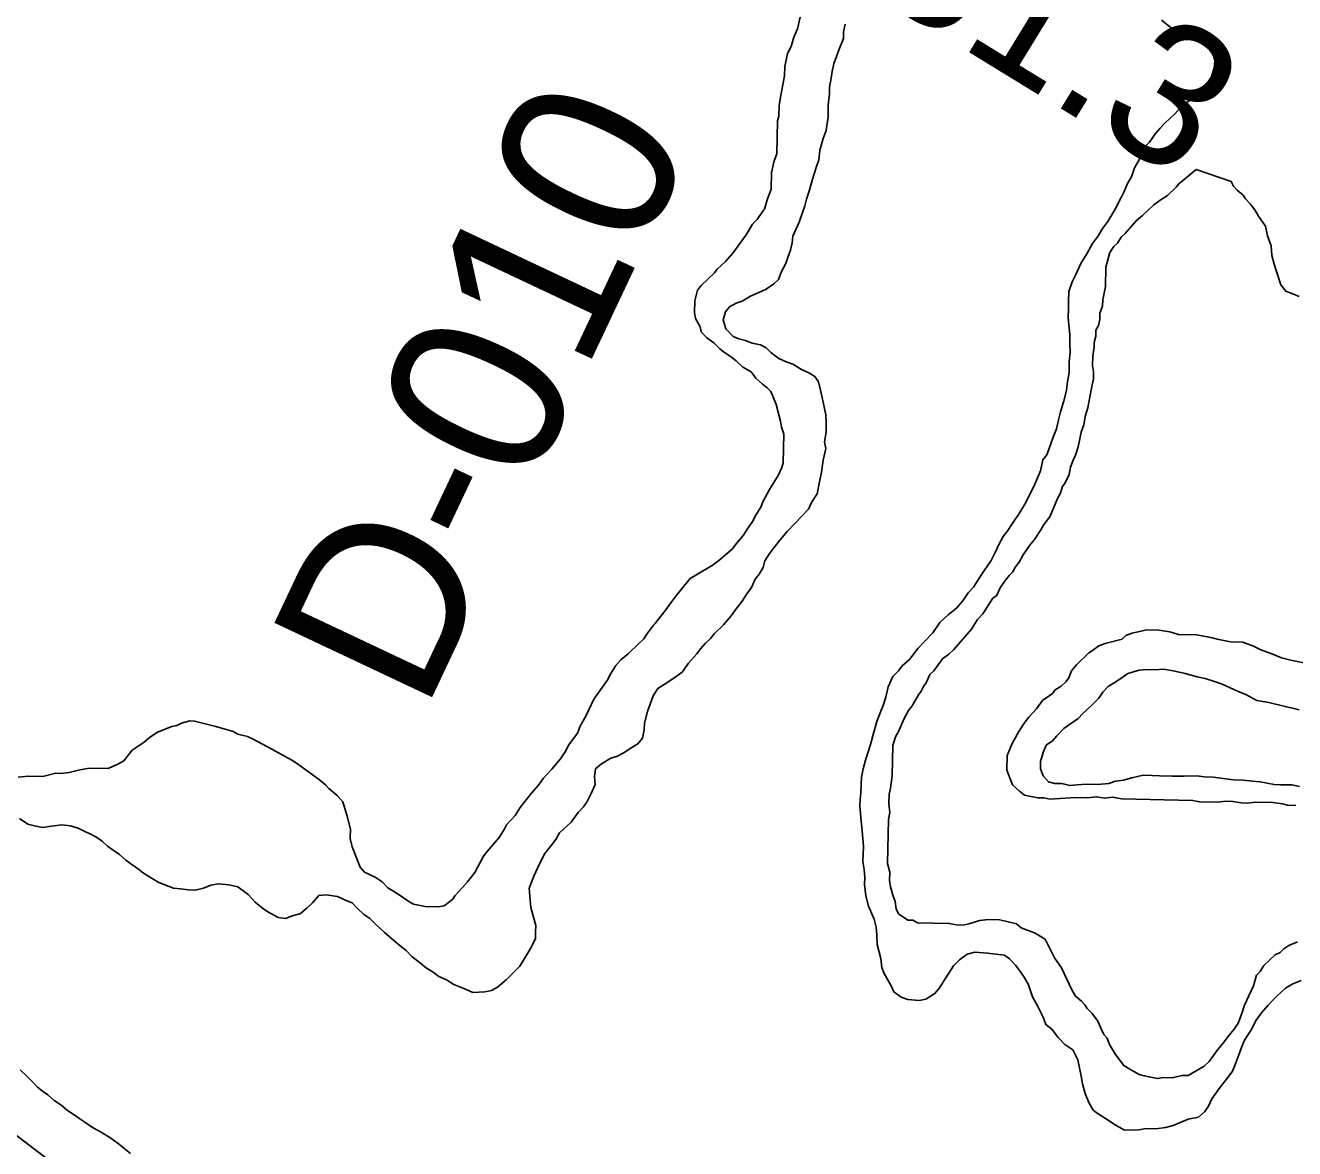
# Model space of a CAD drawing. Extents: x 3263578 to 3301413, y 764927 to 798602.
# Drawn here: x 3279915 to 3280519, y 782671 to 783206 of the extents above; entities that cross this region are included whole.
import ezdxf

# ---------------------------------------------------------------- set-up
doc = ezdxf.new("R2010")
doc.units = 0
for name, color, linetype in [('V-RIVR-RANG', 7, 'Continuous'), ('V-RIVR-RANG-IDEN', 7, 'Continuous'), ('V-ROAD-CNTR', 7, 'Continuous'), ('V-SITE-VEGE', 7, 'Continuous'), ('V-TOPO-SHOR', 7, 'Continuous')]:
    doc.layers.add(name, color=color, linetype=linetype)

msp = doc.modelspace()

# ---------------------------------------------------------------- linework, layer by layer
at = {"layer": 'V-ROAD-CNTR'}
msp.add_lwpolyline([(3279250.78, 783195.03), (3279284.09, 783168.65), (3279620.02, 782899.87), (3279947.62, 782649.41), (3280177.56, 782489.88)], dxfattribs=at)
at = {"layer": 'V-SITE-VEGE'}
for points in [[(3280283.69, 783210.06), (3280282.42, 783204.46), (3280280.64, 783200.56)], [(3280280.64, 783200.56), (3280279.4, 783196.09), (3280277.63, 783192.75), (3280276.35, 783186.59), (3280276.23, 783182.09), (3280274.29, 783172), (3280273.63, 783168.08), (3280273.5, 783163.01), (3280272.88, 783160.77), (3280272.48, 783145.01), (3280271.27, 783141.67), (3280270.01, 783136.07), (3280269.81, 783128.19), (3280267.99, 783123.16), (3280266.75, 783118.69), (3280266.18, 783118.14), (3280263.25, 783113.71), (3280260.95, 783111.52), (3280258, 783106.52), (3280251.59, 783097.67), (3280248.11, 783093.82), (3280244.07, 783089.97), (3280242.9, 783088.32), (3280236.56, 783082.28), (3280234.81, 783080.07), (3280233.56, 783075.04), (3280233.42, 783069.41), (3280233.91, 783066.58), (3280236.06, 783062.58), (3280236.57, 783060.32), (3280239.31, 783057.43), (3280242.63, 783055.1), (3280245.38, 783052.21), (3280247.59, 783050.47), (3280250.91, 783048.13), (3280253.12, 783046.39), (3280256.42, 783043.49), (3280260.3, 783041.14), (3280262.48, 783038.27), (3280265.79, 783035.37), (3280268, 783033.62), (3280269.65, 783031.89), (3280270.72, 783029.61), (3280272.3, 783025.63), (3280274.36, 783017.7), (3280274.85, 783014.87), (3280275.89, 783011.46), (3280275.55, 782997.96), (3280274.93, 782995.72), (3280273.15, 782991.82), (3280269.04, 782985.17), (3280266.08, 782979.61), (3280264.89, 782976.83), (3280262.53, 782972.94), (3280260.76, 782969.61), (3280258.43, 782966.29), (3280256.67, 782963.52), (3280252.6, 782958.55), (3280251.43, 782956.89), (3280245.68, 782951.97), (3280242.23, 782949.24), (3280234.8, 782944.92), (3280231.37, 782942.75), (3280224.98, 782935.03), (3280222.07, 782931.16), (3280219.73, 782927.84), (3280214.49, 782921.21), (3280213.92, 782920.66), (3280211, 782916.79), (3280209.25, 782914.02), (3280206.94, 782911.83), (3280201.75, 782906.89), (3280198.3, 782904.16), (3280195.98, 782901.4), (3280193.62, 782897.52), (3280191.85, 782894.19), (3280185.44, 782885.34), (3280183.06, 782880.33), (3280181.86, 782877.54), (3280178.92, 782872.55), (3280177.71, 782869.2), (3280173.63, 782863.67), (3280171.86, 782860.33), (3280169.52, 782857.01), (3280165.46, 782852.05), (3280161.4, 782847.65), (3280159.06, 782844.33), (3280155.59, 782840.47), (3280150.35, 782833.84), (3280148.01, 782829.96), (3280143.95, 782825.56), (3280142.77, 782823.33), (3280140.42, 782819.45), (3280134.62, 782812.84), (3280132.88, 782810.63), (3280128.74, 782802.85), (3280125.25, 782798.43), (3280122.93, 782795.68), (3280119.45, 782791.82), (3280118.29, 782790.16), (3280114.26, 782786.88)], [(3280326.26, 782803.04), (3280325.2, 782807.12), (3280325.73, 782827.99), (3280326.39, 782831.45), (3280325.92, 782835.53), (3280326.03, 782840.17), (3280326.68, 782843.05), (3280327.41, 782848.83), (3280327.77, 782863.33), (3280329.04, 782867.35), (3280330.25, 782869.65), (3280333.33, 782876.53), (3280335.15, 782879.96), (3280336.95, 782882.24), (3280339.98, 782887.38), (3280341.18, 782889.09), (3280342.4, 782891.38), (3280343.6, 782893.09), (3280345.44, 782897.11), (3280347.23, 782898.8), (3280351.43, 782904.5), (3280354.39, 782906.74), (3280356.77, 782909.01), (3280365.13, 782918.66), (3280368.14, 782923.22), (3280370.53, 782926.06), (3280375.36, 782933.48), (3280377.13, 782934.6), (3280378.97, 782938.61), (3280381.38, 782942.03), (3280383.17, 782944.31), (3280384.96, 782946), (3280386.17, 782948.29), (3280387.97, 782950.57), (3280389.8, 782954), (3280392.81, 782958.57), (3280395.2, 782961.41), (3280398.22, 782965.97), (3280399.44, 782968.26), (3280401.23, 782970.54), (3280402.44, 782972.25), (3280404.28, 782976.26), (3280406.13, 782980.85), (3280407.35, 782983.15), (3280408.6, 782986.6), (3280409.8, 782988.31), (3280411.64, 782992.32), (3280412.31, 782995.78), (3280413.56, 782999.23), (3280414.77, 783001.52), (3280416.04, 783005.55), (3280416.69, 783008.44), (3280417.37, 783012.48), (3280418.62, 783015.93), (3280419.3, 783019.97), (3280420.56, 783024), (3280421.89, 783030.93), (3280422.57, 783034.97), (3280423.23, 783037.85), (3280423.31, 783041.33), (3280422.81, 783044.25), (3280422.92, 783048.89), (3280423.6, 783052.93), (3280423.66, 783055.25), (3280424.32, 783058.13), (3280424.39, 783061.03), (3280425.61, 783063.32), (3280426.26, 783066.2), (3280426.33, 783069.1), (3280427.58, 783072.55), (3280427.65, 783075.45), (3280428.97, 783081.8), (3280429.2, 783091.07), (3280431.12, 783097.99), (3280432.93, 783100.84), (3280434.71, 783102.54), (3280436.52, 783105.39), (3280438.31, 783107.09), (3280443.68, 783113.33), (3280446.64, 783115.58), (3280451.99, 783120.67), (3280454.95, 783122.91), (3280458.48, 783125.14), (3280462.64, 783129.1), (3280463.85, 783130.81), (3280467.4, 783133.62), (3280472.14, 783137.56), (3280488.82, 783131.92), (3280489.92, 783129.58), (3280491.61, 783127.79), (3280494.46, 783125.4), (3280495.57, 783123.63), (3280497.83, 783121.26), (3280500.08, 783118.3), (3280501.74, 783115.35), (3280505.1, 783110.63), (3280506.15, 783105.96), (3280507.77, 783101.28)], [(3280507.77, 783101.28), (3280508.23, 783096.63), (3280509.29, 783092.54), (3280510.37, 783089.04), (3280512.52, 783082.6), (3280514.77, 783079.64), (3280518.22, 783078.4), (3280521.09, 783077.16)], [(3280524.25, 782902.48), (3280517.9, 782903.8), (3280512.71, 782905.09), (3280508.11, 782906.95), (3280502.94, 782908.82), (3280499.5, 782910.64), (3280494.33, 782912.51), (3280488.53, 782912.66), (3280482.19, 782913.98), (3280479.88, 782914.62), (3280472.37, 782915.96), (3280463.68, 782916.18), (3280459.65, 782917.45), (3280454.45, 782918.16), (3280448.65, 782918.3), (3280441.65, 782916.74), (3280438.72, 782915.65), (3280436.94, 782913.95), (3280428.76, 782911.84), (3280425.84, 782910.75), (3280422.88, 782908.51), (3280421.11, 782907.39), (3280415.17, 782901.74), (3280412.78, 782898.9), (3280411.53, 782895.45), (3280410.33, 782893.74), (3280407.95, 782891.48), (3280405.01, 782889.81), (3280403.81, 782888.1), (3280399.08, 782884.74), (3280396.08, 782880.76), (3280392.5, 782876.78), (3280390.7, 782874.51), (3280387.69, 782869.94), (3280384.64, 782864.22), (3280382.18, 782858.48), (3280382, 782851.52), (3280384.73, 782844.49), (3280388.13, 782841.51), (3280390.41, 782839.71), (3280396.76, 782838.39), (3280399.66, 782838.32), (3280402.54, 782837.66), (3280414.75, 782838.52), (3280420.54, 782838.37), (3280424.61, 782838.85), (3280428.66, 782838.17), (3280432.15, 782838.66), (3280436.77, 782837.97), (3280470.4, 782837.12), (3280473.86, 782836.46), (3280482.56, 782836.24), (3280486.05, 782836.73), (3280489.53, 782836.64), (3280493.57, 782835.96), (3280496.47, 782835.89), (3280500.54, 782836.37), (3280508.66, 782836.16), (3280513.28, 782835.46), (3280515.58, 782834.83), (3280519.64, 782834.73)], [(3280114.26, 782786.88), (3280111.43, 782786.39), (3280105.24, 782786.55), (3280099.64, 782787.81), (3280097.42, 782788.99), (3280091.33, 782793.09), (3280087.45, 782795.44), (3280084.7, 782798.33), (3280081.38, 782800.66), (3280076.37, 782803.04), (3280074.18, 782805.34), (3280070.48, 782815.01), (3280069.45, 782818.98), (3280069.56, 782823.48), (3280068.03, 782829.71), (3280065.95, 782836.52), (3280063.21, 782839.41), (3280059.35, 782842.89), (3280057.71, 782844.62), (3280054.95, 782846.94), (3280044.44, 782854.52), (3280041.67, 782856.28), (3280032.23, 782861.59), (3280023.34, 782866.32), (3280020.55, 782867.51), (3280016.08, 782868.75), (3280013.85, 782869.93), (3280005.47, 782872.4), (3279995.39, 782874.9), (3279993.14, 782874.96), (3279989.18, 782873.93), (3279986.9, 782872.86), (3279984.63, 782872.36), (3279977.81, 782869.71), (3279973.79, 782867), (3279971.49, 782864.8), (3279968.05, 782862.63), (3279965.76, 782861), (3279961.69, 782856.04), (3279958.84, 782854.42), (3279954.28, 782852.28), (3279945.27, 782852.51), (3279940.18, 782851.51), (3279935.65, 782850.5), (3279931.7, 782850.03), (3279929.45, 782850.09), (3279923.21, 782848.56), (3279916.46, 782848.72), (3279911.38, 782848.29)], [(3280520.33, 782769.74), (3280516.23, 782768.1), (3280513.87, 782766.42), (3280512.08, 782764.72), (3280509.74, 782763.63), (3280504.39, 782758.54), (3280502.58, 782755.68), (3280500.79, 782753.99), (3280499.5, 782748.8), (3280495.21, 782739.62), (3280493.95, 782735.6), (3280492.09, 782731), (3280490.28, 782728.15), (3280487.89, 782725.31), (3280484.89, 782721.32), (3280482.5, 782718.48), (3280478.29, 782712.79), (3280475.92, 782710.53), (3280468.27, 782706.08), (3280465.37, 782706.15), (3280460.7, 782705.11), (3280456.64, 782705.21), (3280453.73, 782704.7), (3280447.38, 782706.02), (3280445.08, 782706.66), (3280440.5, 782709.1), (3280437.64, 782710.91), (3280433.72, 782716.23), (3280430.93, 782720.94), (3280429.85, 782723.86), (3280428.15, 782725.65), (3280427.05, 782727.99), (3280425.41, 782732.1), (3280422.6, 782735.65), (3280420.34, 782738.03), (3280419.23, 782739.8), (3280417.53, 782741.58), (3280414.69, 782743.97), (3280413.02, 782746.91), (3280408.07, 782757.48), (3280404.71, 782762.2), (3280400.29, 782771.01), (3280395.14, 782774.04), (3280391.69, 782775.29), (3280388.82, 782776.52), (3280386.55, 782778.32), (3280381.36, 782779.61), (3280378.48, 782780.26), (3280373.26, 782780.39), (3280369.19, 782779.92), (3280363.93, 782778.31), (3280361.01, 782777.8), (3280358.11, 782777.88), (3280354.65, 782778.54), (3280339.58, 782778.92), (3280337.29, 782780.14), (3280334.97, 782780.19), (3280330.4, 782783.21), (3280329.3, 782785.56), (3280328.81, 782789.05), (3280327.72, 782791.98), (3280326.67, 782796.07), (3280326.16, 782798.98), (3280326.26, 782803.04)]]:
    msp.add_lwpolyline(points, dxfattribs=at)
at = {"layer": 'V-TOPO-SHOR'}
for points in [[(3280455.58, 783208.6), (3280459.41, 783205.67), (3280463.24, 783202.73), (3280466.75, 783201.23), (3280471.33, 783200.05), (3280474.13, 783198.56), (3280476.92, 783196.71), (3280479.69, 783193.81), (3280481.02, 783190.23), (3280480.93, 783186.68), (3280479.39, 783181.75), (3280477.17, 783178.26), (3280474.61, 783175.13), (3280470.25, 783171.34), (3280465.19, 783167.57), (3280461.91, 783164.1), (3280457.19, 783159.61), (3280455, 783157.18), (3280452.81, 783154.75), (3280449.87, 783150.57), (3280447.32, 783148.15), (3280446.19, 783145.34), (3280445.05, 783142.17)], [(3280260.44, 782938.57), (3280262.31, 782942.43), (3280264.14, 782944.86), (3280265.99, 782948.01), (3280266.78, 782951.19), (3280269, 782954.68), (3280271.2, 782957.46), (3280274.13, 782961.29), (3280277.42, 782965.11), (3280281.06, 782968.92), (3280284.34, 782972.38), (3280287.62, 782975.85), (3280289.12, 782979), (3280291.71, 782983.2), (3280292.91, 782988.84), (3280293.74, 782993.43), (3280294.59, 782999.09), (3280295.8, 783004.73), (3280295.17, 783007.94), (3280295.99, 783012.53), (3280296.1, 783016.79), (3280295.84, 783020.7), (3280294.57, 783026.76), (3280293.3, 783032.46), (3280292.33, 783036.39), (3280290.62, 783038.92), (3280287.83, 783040.76), (3280284.32, 783042.27), (3280280.13, 783044.86), (3280276.97, 783046), (3280273.46, 783047.51), (3280269.63, 783050.44), (3280267.55, 783052.62), (3280264.75, 783054.11), (3280260.87, 783054.92), (3280257.71, 783056.06), (3280254.54, 783056.85), (3280251.73, 783057.99), (3280248.27, 783061.62), (3280246.96, 783065.91), (3280248.12, 783069.78), (3280249.95, 783072.22), (3280253.19, 783073.91), (3280256.05, 783074.91), (3280260.01, 783077.29), (3280263.96, 783078.96), (3280267.55, 783080.65), (3280271.15, 783083.04), (3280273.33, 783085.11), (3280274.85, 783088.98), (3280276.71, 783092.48), (3280277.86, 783095.64), (3280279.01, 783099.16), (3280279.81, 783102.69), (3280280.24, 783105.87), (3280283.25, 783112.54), (3280284.78, 783117.11), (3280285.92, 783120.27), (3280286.71, 783123.45), (3280287.87, 783127.32), (3280289.04, 783131.19), (3280290.2, 783135.06), (3280291.36, 783138.94), (3280292.5, 783142.1), (3280292.97, 783146.7), (3280294.53, 783152.34), (3280296.05, 783156.2), (3280296.92, 783162.57), (3280297.06, 783168.24), (3280297.55, 783173.55), (3280297.63, 783176.74), (3280298.45, 783180.97), (3280298.88, 783184.16), (3280299.69, 783188.04), (3280300.82, 783190.85), (3280301.96, 783194.01), (3280304.24, 783199.98), (3280304.32, 783203.18), (3280305.12, 783206.7)], [(3280445.05, 783142.17), (3280442.82, 783138.33), (3280441.3, 783134.11), (3280439.44, 783130.96), (3280437.93, 783127.1), (3280436.44, 783124.3), (3280433.82, 783119.04), (3280431.97, 783115.9), (3280430.12, 783112.75), (3280427.18, 783108.92), (3280425.69, 783106.12), (3280422.76, 783102.29), (3280420.15, 783097.39), (3280417.2, 783092.85), (3280414.94, 783087.59), (3280413.08, 783084.09), (3280411.54, 783079.52), (3280411.42, 783074.55), (3280411.33, 783071.01), (3280411.23, 783067.11), (3280411.5, 783063.55), (3280412.09, 783058.93), (3280411.99, 783054.67), (3280412.23, 783050.41), (3280411.77, 783046.16), (3280411.64, 783040.84), (3280410.79, 783035.55), (3280410.36, 783032.36), (3280409.17, 783027.43), (3280407.62, 783022.15), (3280406.83, 783018.97), (3280405.64, 783014.04), (3280404.13, 783010.17), (3280402.99, 783007.01), (3280401.08, 783001.73), (3280399.24, 782999.3), (3280398.05, 782994.01), (3280395.4, 782987.69), (3280392.79, 782982.43), (3280390.56, 782978.23), (3280387.96, 782973.69), (3280384.64, 782968.8), (3280382.44, 782965.67), (3280380.24, 782962.88), (3280378.38, 782959.38), (3280376.5, 782955.17), (3280374.62, 782951.32), (3280371.32, 782946.79), (3280369.48, 782943.99), (3280366.15, 782938.76), (3280363.6, 782935.98), (3280361.02, 782932.15), (3280358.1, 782928.67), (3280354.12, 782925.58), (3280350.12, 782921.78), (3280346.8, 782916.9), (3280342.79, 782912.74), (3280339.88, 782909.62), (3280337.68, 782906.84), (3280335.85, 782904.4), (3280332.22, 782901.3), (3280330.39, 782898.86), (3280327.83, 782896.09), (3280325.58, 782891.18), (3280324.39, 782886.24), (3280323.23, 782882.37), (3280322.1, 782879.56), (3280320.2, 782874.64), (3280318.66, 782869.71), (3280317.09, 782863.72), (3280315.93, 782859.85), (3280314.77, 782856.33), (3280313.6, 782852.1), (3280312.8, 782848.22), (3280312.71, 782844.67), (3280312.61, 782840.77), (3280312.18, 782837.59), (3280312.1, 782834.4), (3280312.36, 782830.85), (3280312.63, 782827.29), (3280313.22, 782822.67), (3280313.74, 782815.2), (3280313.56, 782808.11), (3280314.17, 782804.2), (3280314.44, 782800.64), (3280314.35, 782797.1), (3280314.93, 782791.76), (3280316.22, 782786.76), (3280318.91, 782780.66), (3280319.87, 782776.74), (3280320.14, 782773.18), (3280320.38, 782768.57), (3280321.98, 782761.79), (3280322.58, 782757.51), (3280323.57, 782754.65), (3280326.98, 782748.89), (3280328.32, 782746.02), (3280331.81, 782743.45), (3280334.97, 782742.3), (3280340.28, 782741.81), (3280343.49, 782742.44)], [(3279971.1, 782802.52), (3279975.29, 782799.93), (3279978.43, 782798.08), (3279985.46, 782795.42), (3279988.64, 782794.98), (3279992.53, 782794.53), (3279995.73, 782794.45), (3279999.65, 782795.42), (3280003.23, 782796.75), (3280006.79, 782797.37), (3280011.75, 782796.89), (3280015.99, 782796.07), (3280020.86, 782792.4), (3280024.32, 782788.77), (3280027.79, 782785.84), (3280030.23, 782784.01), (3280035.13, 782781.4), (3280038.67, 782780.96), (3280041.53, 782781.95), (3280045.82, 782783.26), (3280049.08, 782786.02), (3280051.62, 782788.44), (3280054.55, 782791.91), (3280058.1, 782792.18), (3280063.4, 782791.33), (3280067.61, 782789.45), (3280070.42, 782788.32), (3280072.84, 782785.78), (3280075.96, 782782.86), (3280078.75, 782781.02), (3280081.17, 782778.47), (3280085.68, 782774.46), (3280090.19, 782770.44), (3280093.32, 782767.88), (3280096.11, 782765.68), (3280098.87, 782762.77), (3280103.04, 782759.48), (3280105.83, 782757.28), (3280108.97, 782755.43), (3280111.75, 782753.23), (3280115.27, 782751.72), (3280118.76, 782749.51), (3280124.38, 782747.23), (3280127.88, 782745.73), (3280133.57, 782745.94), (3280136.77, 782746.57), (3280139.66, 782748.27), (3280143.65, 782751.72), (3280146.91, 782754.83), (3280150.2, 782758.29), (3280152.41, 782761.79), (3280155.37, 782766.68), (3280157.62, 782771.23), (3280157.7, 782774.42), (3280157.77, 782777.61), (3280156.81, 782781.54), (3280155.51, 782786.18), (3280154.93, 782791.52), (3280154.67, 782795.43), (3280155.81, 782798.24), (3280156.94, 782801.05), (3280159.58, 782807.01), (3280162.18, 782811.91), (3280164.74, 782815.04), (3280167.32, 782818.52), (3280169.17, 782821.67), (3280174.62, 782826.86), (3280177.93, 782831.38), (3280180.48, 782834.16), (3280182.31, 782836.59), (3280184.18, 782840.45), (3280186.06, 782844.66), (3280185.81, 782848.57), (3280186.25, 782852.1), (3280189.15, 782854.52), (3280193.47, 782857.24), (3280196.69, 782858.23), (3280199.93, 782859.92), (3280203.53, 782862.31), (3280206.42, 782864.02), (3280208.61, 782866.8), (3280209.42, 782870.68), (3280209.5, 782873.87), (3280211.06, 782879.51), (3280213.73, 782886.89), (3280215.94, 782890.38), (3280220.63, 782893.46), (3280224.24, 782895.85), (3280227.5, 782898.25), (3280230.44, 782902.43), (3280234.45, 782906.95), (3280236.29, 782909.38), (3280238.48, 782911.81), (3280241.02, 782914.23), (3280242.86, 782916.67), (3280247.22, 782920.81), (3280250.87, 782924.98), (3280252.71, 782927.77), (3280256.01, 782931.95), (3280258.23, 782935.44), (3280260.44, 782938.57)], [(3280521.27, 782843.69), (3280517.75, 782844.49), (3280512.43, 782844.63), (3280509.24, 782844.71), (3280502.53, 782845.94), (3280498.99, 782846.38), (3280494.75, 782846.84), (3280489.78, 782846.97), (3280486.25, 782847.41), (3280480.24, 782848.27), (3280475.98, 782848.38), (3280472.45, 782848.82), (3280466.41, 782848.62), (3280460.74, 782848.76), (3280454.71, 782848.91), (3280451.17, 782849), (3280446.91, 782849.11), (3280441.56, 782847.82), (3280437.63, 782846.86), (3280433.71, 782846.25), (3280430.5, 782845.26), (3280425.16, 782844.69), (3280419.84, 782844.82), (3280415.58, 782844.58), (3280412.03, 782844.31), (3280408.15, 782845.12), (3280404.95, 782845.2), (3280401.78, 782845.99), (3280399.37, 782848.88), (3280398.03, 782852.11), (3280398.12, 782855.66), (3280399.29, 782859.88), (3280400.8, 782863.39), (3280403.69, 782865.45), (3280405.88, 782867.88), (3280409.16, 782871.34), (3280416.02, 782876.14), (3280418.21, 782878.56), (3280420.39, 782880.64), (3280422.57, 782882.71), (3280425.84, 782885.82), (3280427.68, 782888.61), (3280430.24, 782891.39), (3280433.12, 782893.09), (3280436.36, 782895.14), (3280439.61, 782897.54), (3280444.98, 782899.18), (3280448.53, 782899.44), (3280452.43, 782899.34), (3280456.69, 782899.59), (3280461.99, 782898.75), (3280466.93, 782897.56), (3280472.57, 782896), (3280476.45, 782895.19), (3280481.38, 782893.65), (3280484.54, 782892.51), (3280490.15, 782889.88), (3280492.96, 782888.75), (3280495.77, 782887.61), (3280501.02, 782884.64), (3280506.67, 782883.79), (3280514.43, 782881.82), (3280517.95, 782881.03), (3280521.12, 782880.24)], [(3279912.15, 782828.48), (3279915.99, 782825.9), (3279919.16, 782825.11), (3279923.04, 782824.3), (3279927.31, 782824.9), (3279932.29, 782825.49), (3279936.19, 782825.04), (3279940.06, 782823.87), (3279943.21, 782822.38), (3279946.37, 782820.88), (3279949.17, 782819.39), (3279951.61, 782817.55), (3279954.04, 782815.36), (3279957.17, 782813.16), (3279959.61, 782811.32), (3279962.74, 782808.76), (3279965.52, 782806.56), (3279968.66, 782804.35), (3279971.1, 782802.52)], [(3280343.49, 782742.44), (3280347.81, 782745.17), (3280350.01, 782747.96), (3280352.6, 782752.15), (3280354.44, 782754.94), (3280356.66, 782758.43), (3280359.57, 782761.2), (3280363.18, 782763.94), (3280366.75, 782764.92), (3280372.77, 782764.41), (3280377.02, 782763.95), (3280380.91, 782763.5), (3280383.35, 782761.66), (3280386.11, 782758.76), (3280388.51, 782755.5), (3280390.22, 782752.98), (3280392.26, 782749.38), (3280394.25, 782743.65), (3280396.62, 782739.34), (3280399.32, 782733.95), (3280400.65, 782730.37), (3280403.44, 782728.17), (3280406.53, 782724.19), (3280409.64, 782720.92), (3280413.48, 782718.34), (3280415.84, 782713.67), (3280417.42, 782705.82), (3280418.04, 782702.26), (3280419.34, 782697.62), (3280421.01, 782693.32), (3280423.04, 782689.72), (3280425.48, 782687.89), (3280428.97, 782685.67), (3280433.51, 782682.71), (3280438.06, 782680.12), (3280444.8, 782680.31), (3280448.37, 782680.92), (3280452.98, 782680.81), (3280457.6, 782681.4), (3280461.17, 782682.38), (3280468.34, 782685.39), (3280473.33, 782686.33), (3280476.24, 782689.09), (3280478.08, 782691.53), (3280479.58, 782695.04), (3280483.63, 782700.61), (3280485.46, 782703.05), (3280487.66, 782705.83), (3280489.49, 782708.27), (3280491.01, 782712.14), (3280492.52, 782716), (3280493.68, 782719.52), (3280495.19, 782723.03), (3280498.14, 782727.57), (3280500.74, 782732.46), (3280503.31, 782735.95), (3280506.24, 782739.42), (3280508.43, 782741.85), (3280510.61, 782743.93), (3280514.61, 782747.73), (3280518.2, 782749.77), (3280522.15, 782751.44)], [(3279964.9, 782668.94), (3279961.77, 782671.5), (3279958.99, 782673.7), (3279955.51, 782676.27), (3279950.97, 782679.22), (3279946.77, 782681.45), (3279943.63, 782683.66), (3279940.84, 782685.51), (3279938.05, 782687.35), (3279934.91, 782689.56), (3279931.78, 782692.12), (3279928.65, 782694.32), (3279925.52, 782696.89), (3279923.08, 782698.72), (3279920.65, 782700.56), (3279918.23, 782703.1), (3279915.81, 782705.65), (3279912.34, 782708.92)]]:
    msp.add_lwpolyline(points, dxfattribs=at)

# ---------------------------------------------------------------- texts
at = {"layer": 'V-RIVR-RANG'}
msp.add_text('31.3', height=67, rotation=328.47833, dxfattribs=at).set_placement((3280315.8, 783222.99))
at = {"layer": 'V-RIVR-RANG-IDEN'}
msp.add_text('D-010', height=83, rotation=64.74593, dxfattribs=at).set_placement((3280104.61, 782878.05))

doc.saveas('drawing.dxf')
